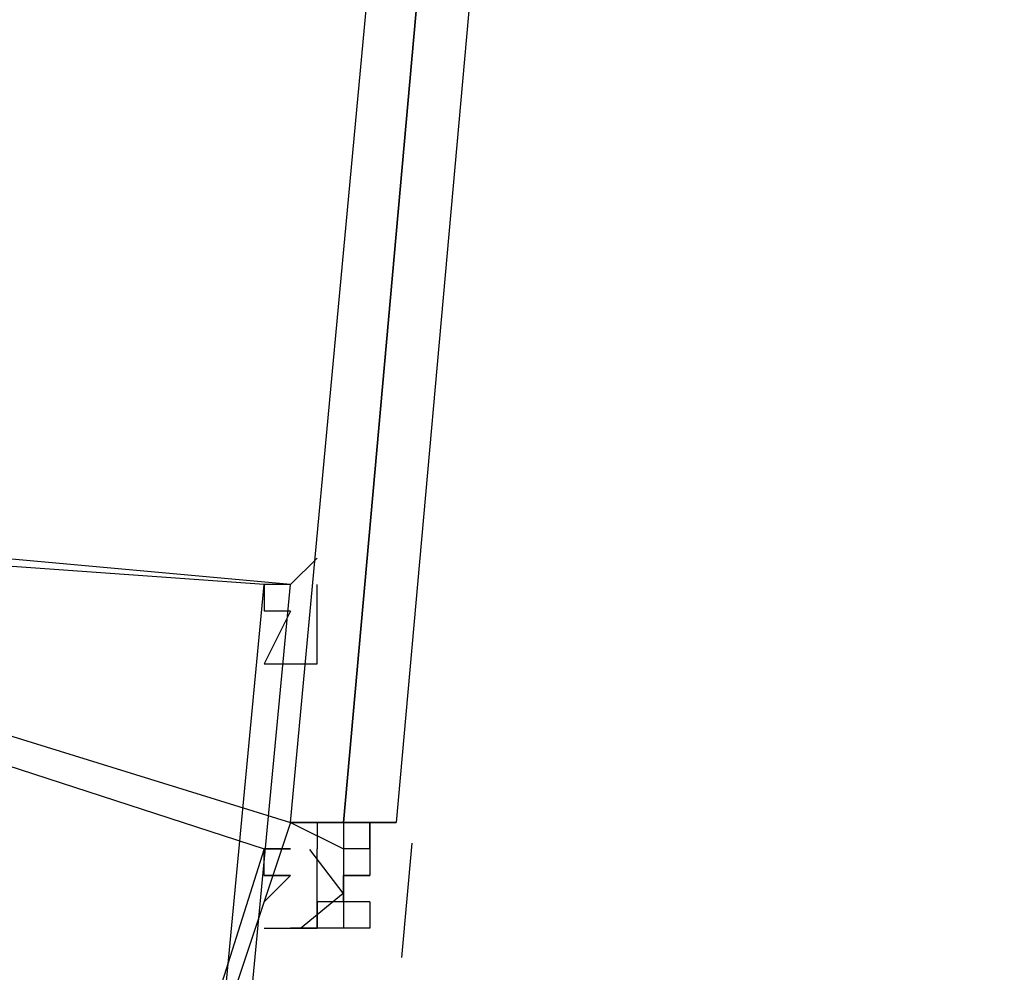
# Model space of a CAD drawing. Header units: feet. Extents: x -79 to 198, y -22 to 181.
# Tile 424 of 656: x 123.45 to 123.947, y 42.662 to 43.143. Entities that reach past the tile are written whole.
import ezdxf

# ---------------------------------------------------------------- set-up
doc = ezdxf.new("R2010")
doc.units = ezdxf.units.FT
doc.layers.add('A-LINEA', color=7, linetype='CONTINUOUS')

msp = doc.modelspace()

# ---------------------------------------------------------------- linework, layer by layer
at = {"layer": 'A-LINEA'}
for p, q in [((123.5867, 42.7378), (123.5867, 42.7378)), ((123.5867, 42.7378), (123.5867, 42.7378)), ((123.5867, 42.7378), (123.5867, 42.7378)), ((123.5867, 42.7378), (123.5867, 42.7378)), ((123.6, 42.7378), (123.6, 42.7378)), ((123.6, 42.7378), (123.6, 42.7244)), ((123.6, 42.7378), (123.6, 42.7378)), ((123.6, 42.7378), (123.6, 42.7378)), ((123.6, 42.7378), (123.6, 42.7378)), ((123.6, 42.7378), (123.6, 42.7378)), ((123.6, 42.7378), (123.6, 42.7378)), ((123.6, 42.7378), (123.6, 42.7378)), ((123.6, 42.7378), (123.6, 42.7378)), ((123.6, 42.7378), (123.6, 42.7378)), ((123.6, 42.7378), (123.6, 42.7378)), ((123.6, 42.7378), (123.6, 42.7378)), ((123.6, 42.7378), (123.6, 42.7378)), ((123.6, 42.7378), (123.6, 42.7378)), ((123.6133, 42.7378), (123.6, 42.7378)), ((123.6, 42.7378), (123.6, 42.7378)), ((123.6, 42.7378), (123.6, 42.7378)), ((123.6, 42.7378), (123.6, 42.7244)), ((123.6, 42.7378), (123.6, 42.7378)), ((123.6, 42.7378), (123.6, 42.7378)), ((123.6, 42.7378), (123.6, 42.7378)), ((123.6, 42.7378), (123.6, 42.7378)), ((123.6, 42.7378), (123.6, 42.7378)), ((123.6, 42.7378), (123.6, 42.7378)), ((123.6, 42.7378), (123.6, 42.7378)), ((123.6, 42.7378), (123.6, 42.7378)), ((123.6, 42.7378), (123.6, 42.7378)), ((123.6, 42.7378), (123.6, 42.7378)), ((123.6, 42.7378), (123.6, 42.7378)), ((123.6, 42.7378), (123.6, 42.7378)), ((123.6133, 42.7378), (123.6, 42.7378)), ((123.6, 42.7378), (123.6, 42.7378)), ((123.6133, 42.7378), (123.6133, 42.7378)), ((123.6133, 42.7378), (123.6133, 42.7244)), ((123.6133, 42.7378), (123.6133, 42.7378)), ((123.6133, 42.7378), (123.6133, 42.7378)), ((123.6133, 42.7378), (123.6133, 42.7378)), ((123.6133, 42.7378), (123.6133, 42.7378)), ((123.6133, 42.7378), (123.6133, 42.7378)), ((123.6133, 42.7378), (123.6133, 42.7378)), ((123.6133, 42.7378), (123.6133, 42.7378)), ((123.6133, 42.7378), (123.6133, 42.7378)), ((123.6133, 42.7378), (123.6133, 42.7378)), ((123.6133, 42.7378), (123.6133, 42.7378)), ((123.6133, 42.7378), (123.6133, 42.7378)), ((123.6133, 42.7378), (123.6133, 42.7378)), ((123.6133, 42.7378), (123.6133, 42.7378)), ((123.6133, 42.7378), (123.6133, 42.7378)), ((123.6133, 42.7378), (123.6133, 42.7378)), ((123.6133, 42.7378), (123.6133, 42.7378)), ((123.6133, 42.7378), (123.6133, 42.7378)), ((123.6133, 42.7378), (123.6133, 42.7378)), ((123.6133, 42.7378), (123.6133, 42.7244)), ((123.6133, 42.7378), (123.6133, 42.7378)), ((123.6133, 42.7378), (123.6133, 42.7378)), ((123.6133, 42.7378), (123.6133, 42.7378)), ((123.6133, 42.7378), (123.6133, 42.7378)), ((123.6133, 42.7378), (123.6133, 42.7378)), ((123.6133, 42.7378), (123.6133, 42.7378)), ((123.6133, 42.7378), (123.6133, 42.7378)), ((123.6133, 42.7378), (123.6133, 42.7378)), ((123.6133, 42.7378), (123.6133, 42.7378)), ((123.6133, 42.7378), (123.6133, 42.7378)), ((123.6133, 42.7378), (123.6133, 42.7378)), ((123.6133, 42.7378), (123.6133, 42.7378)), ((123.6133, 42.7378), (123.6133, 42.7378)), ((123.6133, 42.7378), (123.6133, 42.7378)), ((123.6133, 42.7378), (123.6133, 42.7378)), ((123.6133, 42.7378), (123.6133, 42.7378)), ((123.6133, 42.7378), (123.6133, 42.7378)), ((123.6267, 42.7378), (123.6267, 42.7378)), ((123.6267, 42.7378), (123.6267, 42.7378)), ((123.6267, 42.7378), (123.6267, 42.7378)), ((123.6267, 42.7378), (123.6267, 42.7378)), ((123.6267, 42.7244), (123.6267, 42.7378)), ((123.6267, 42.7378), (123.6267, 42.7378)), ((123.64, 42.7378), (123.6267, 42.7378)), ((123.6267, 42.7378), (123.6267, 42.7244)), ((123.6267, 42.7378), (123.6267, 42.7378)), ((123.6267, 42.7378), (123.6267, 42.7378)), ((123.6267, 42.7378), (123.6267, 42.7378)), ((123.6267, 42.7378), (123.6267, 42.7378)), ((123.6267, 42.7378), (123.6267, 42.7244)), ((123.6267, 42.7378), (123.6267, 42.7378)), ((123.6267, 42.7244), (123.6267, 42.7378)), ((123.6267, 42.7244), (123.6267, 42.7378)), ((123.6267, 42.7378), (123.6267, 42.7378)), ((123.6267, 42.7378), (123.6267, 42.7378)), ((123.6267, 42.7378), (123.6267, 42.7378)), ((123.6267, 42.7378), (123.6267, 42.7378)), ((123.6267, 42.7244), (123.6267, 42.7378)), ((123.6267, 42.7378), (123.6267, 42.7378)), ((123.64, 42.7378), (123.6267, 42.7378)), ((123.6267, 42.7378), (123.6267, 42.7244)), ((123.6267, 42.7378), (123.6267, 42.7378)), ((123.6267, 42.7378), (123.6267, 42.7378)), ((123.6267, 42.7378), (123.6267, 42.7378)), ((123.6267, 42.7378), (123.6267, 42.7378)), ((123.6267, 42.7378), (123.6267, 42.7244)), ((123.6267, 42.7378), (123.6267, 42.7378)), ((123.6267, 42.7244), (123.6267, 42.7378)), ((123.6267, 42.7244), (123.6267, 42.7378)), ((123.64, 42.7378), (123.64, 42.7378)), ((123.64, 42.7378), (123.64, 42.7378)), ((123.6, 42.7111), (123.6, 42.7244)), ((123.6, 42.7244), (123.6, 42.7244)), ((123.6, 42.7111), (123.6, 42.7244)), ((123.6, 42.7244), (123.6, 42.7244)), ((123.6133, 42.7244), (123.6133, 42.7244)), ((123.6133, 42.7244), (123.6133, 42.7244)), ((123.6133, 42.7244), (123.6133, 42.7244)), ((123.6133, 42.7244), (123.6133, 42.7244)), ((123.6133, 42.7244), (123.6133, 42.7244)), ((123.6133, 42.7244), (123.6133, 42.7244)), ((123.6133, 42.7244), (123.6133, 42.7244)), ((123.6133, 42.7244), (123.6133, 42.7244)), ((123.6133, 42.7244), (123.6133, 42.7244)), ((123.6133, 42.7244), (123.6133, 42.7244)), ((123.6133, 42.7244), (123.6133, 42.7244)), ((123.6133, 42.7244), (123.6133, 42.7244)), ((123.6133, 42.7244), (123.6133, 42.7244)), ((123.6133, 42.7244), (123.6133, 42.7244)), ((123.6133, 42.7244), (123.6133, 42.7244)), ((123.6133, 42.7244), (123.6133, 42.7244)), ((123.6133, 42.7244), (123.6133, 42.7244)), ((123.6133, 42.7244), (123.6133, 42.7244)), ((123.6133, 42.7244), (123.6133, 42.7244)), ((123.6133, 42.7244), (123.6133, 42.7244)), ((123.6133, 42.7244), (123.6133, 42.7244)), ((123.6133, 42.7244), (123.6133, 42.7244)), ((123.6133, 42.7244), (123.6133, 42.7244)), ((123.6133, 42.7244), (123.6133, 42.7244)), ((123.6133, 42.7244), (123.6133, 42.7244)), ((123.6133, 42.7244), (123.6133, 42.7244)), ((123.6133, 42.7244), (123.6133, 42.7244)), ((123.6133, 42.7244), (123.6133, 42.7244)), ((123.6133, 42.7244), (123.6133, 42.7244)), ((123.6133, 42.7244), (123.6133, 42.7244)), ((123.6267, 42.7244), (123.6133, 42.7244)), ((123.6133, 42.7244), (123.6133, 42.7111)), ((123.6133, 42.7244), (123.6133, 42.7244)), ((123.6133, 42.7244), (123.6133, 42.7244)), ((123.6133, 42.7244), (123.6133, 42.7244)), ((123.6133, 42.7244), (123.6133, 42.7244)), ((123.6133, 42.7244), (123.6133, 42.7244)), ((123.6133, 42.7244), (123.6133, 42.7244)), ((123.6133, 42.7244), (123.6133, 42.7244)), ((123.6133, 42.7244), (123.6133, 42.7244)), ((123.6133, 42.7244), (123.6133, 42.7244)), ((123.6133, 42.7244), (123.6133, 42.7244)), ((123.6133, 42.7244), (123.6133, 42.7244)), ((123.6133, 42.7244), (123.6133, 42.7244)), ((123.6133, 42.7244), (123.6133, 42.7244)), ((123.6133, 42.7244), (123.6133, 42.7244)), ((123.6133, 42.7244), (123.6133, 42.7244)), ((123.6133, 42.7244), (123.6133, 42.7244)), ((123.6133, 42.7244), (123.6133, 42.7244)), ((123.6133, 42.7244), (123.6133, 42.7244)), ((123.6133, 42.7244), (123.6133, 42.7244)), ((123.6133, 42.7244), (123.6133, 42.7244)), ((123.6133, 42.7244), (123.6133, 42.7244)), ((123.6133, 42.7244), (123.6133, 42.7244)), ((123.6133, 42.7244), (123.6133, 42.7244)), ((123.6133, 42.7244), (123.6133, 42.7244)), ((123.6133, 42.7244), (123.6133, 42.7244)), ((123.6133, 42.7244), (123.6133, 42.7244)), ((123.6133, 42.7244), (123.6133, 42.7244)), ((123.6133, 42.7244), (123.6133, 42.7244)), ((123.6133, 42.7244), (123.6133, 42.7244)), ((123.6133, 42.7244), (123.6133, 42.7244)), ((123.6267, 42.7244), (123.6133, 42.7244)), ((123.6133, 42.7244), (123.6133, 42.7111)), ((123.6267, 42.7244), (123.6267, 42.7111)), ((123.6267, 42.7244), (123.6267, 42.7244)), ((123.6267, 42.7244), (123.6267, 42.7244)), ((123.6267, 42.7244), (123.6267, 42.7244)), ((123.6267, 42.7244), (123.6267, 42.7244)), ((123.6267, 42.7244), (123.6267, 42.7244)), ((123.6267, 42.7244), (123.6267, 42.7244)), ((123.6267, 42.7244), (123.6267, 42.7244)), ((123.6267, 42.7244), (123.6267, 42.7244)), ((123.6267, 42.7244), (123.6267, 42.7244)), ((123.6267, 42.7244), (123.6267, 42.7244)), ((123.6267, 42.7244), (123.6267, 42.7244)), ((123.6267, 42.7244), (123.6267, 42.7244)), ((123.6267, 42.7244), (123.6267, 42.7244)), ((123.6267, 42.7244), (123.6267, 42.7244)), ((123.6267, 42.7244), (123.6267, 42.7244)), ((123.6267, 42.7244), (123.6267, 42.7244)), ((123.6267, 42.7244), (123.6267, 42.7244)), ((123.6267, 42.7244), (123.6267, 42.7244)), ((123.6267, 42.7244), (123.6267, 42.7244)), ((123.6267, 42.7244), (123.6267, 42.7244)), ((123.6267, 42.7244), (123.6267, 42.7244)), ((123.6267, 42.7244), (123.6267, 42.7111)), ((123.6267, 42.7244), (123.6267, 42.7244)), ((123.6267, 42.7244), (123.6267, 42.7244)), ((123.6267, 42.7244), (123.6267, 42.7244)), ((123.6267, 42.7244), (123.6267, 42.7244)), ((123.6267, 42.7244), (123.6267, 42.7244)), ((123.6267, 42.7244), (123.6267, 42.7244)), ((123.6267, 42.7244), (123.6267, 42.7244)), ((123.6267, 42.7244), (123.6267, 42.7244)), ((123.6267, 42.7244), (123.6267, 42.7244)), ((123.6267, 42.7244), (123.6267, 42.7244)), ((123.6267, 42.7244), (123.6267, 42.7244)), ((123.6267, 42.7244), (123.6267, 42.7244)), ((123.6267, 42.7244), (123.6267, 42.7244)), ((123.6267, 42.7244), (123.6267, 42.7244)), ((123.6267, 42.7244), (123.6267, 42.7244)), ((123.6267, 42.7244), (123.6267, 42.7244)), ((123.6267, 42.7244), (123.6267, 42.7244)), ((123.6267, 42.7244), (123.6267, 42.7244)), ((123.6267, 42.7244), (123.6267, 42.7244)), ((123.6267, 42.7244), (123.6267, 42.7244)), ((123.6267, 42.7244), (123.6267, 42.7244)), ((123.6479, 42.7273), (123.6427, 42.6696)), ((123.6479, 42.7273), (123.6427, 42.6696)), ((123.6, 42.6978), (123.6, 42.7111)), ((123.6, 42.6978), (123.6, 42.7111)), ((123.6133, 42.7111), (123.6133, 42.7111)), ((123.6133, 42.7111), (123.6133, 42.7111)), ((123.6133, 42.7111), (123.6133, 42.7111)), ((123.6133, 42.7111), (123.6133, 42.7111)), ((123.6133, 42.7111), (123.6133, 42.7111)), ((123.6133, 42.7111), (123.6133, 42.7111)), ((123.6133, 42.7111), (123.6133, 42.7111)), ((123.6133, 42.7111), (123.6267, 42.7111)), ((123.6133, 42.7111), (123.6133, 42.7111)), ((123.6133, 42.7111), (123.6133, 42.6978)), ((123.6133, 42.7111), (123.6133, 42.6978)), ((123.6133, 42.7111), (123.6133, 42.7111)), ((123.6133, 42.7111), (123.6133, 42.7111)), ((123.6133, 42.7111), (123.6133, 42.7111)), ((123.6133, 42.7111), (123.6133, 42.7111)), ((123.6133, 42.7111), (123.6133, 42.7111)), ((123.6133, 42.7111), (123.6133, 42.7111)), ((123.6133, 42.7111), (123.6267, 42.7111)), ((123.6133, 42.7111), (123.6133, 42.7111)), ((123.6133, 42.7111), (123.6133, 42.7111)), ((123.6133, 42.7111), (123.6133, 42.7111)), ((123.6133, 42.7111), (123.6133, 42.7111)), ((123.6133, 42.7111), (123.6133, 42.7111)), ((123.6133, 42.7111), (123.6133, 42.7111)), ((123.6133, 42.7111), (123.6133, 42.7111)), ((123.6133, 42.7111), (123.6133, 42.7111)), ((123.6133, 42.7111), (123.6133, 42.7111)), ((123.6133, 42.7111), (123.6133, 42.7111)), ((123.6133, 42.7111), (123.6133, 42.7111)), ((123.6133, 42.7111), (123.6133, 42.7111)), ((123.6133, 42.7111), (123.6133, 42.7111)), ((123.6133, 42.7111), (123.6267, 42.7111)), ((123.6133, 42.7111), (123.6133, 42.7111)), ((123.6133, 42.7111), (123.6133, 42.6978)), ((123.6133, 42.7111), (123.6133, 42.6978)), ((123.6133, 42.7111), (123.6133, 42.7111)), ((123.6133, 42.7111), (123.6133, 42.7111)), ((123.6133, 42.7111), (123.6133, 42.7111)), ((123.6133, 42.7111), (123.6133, 42.7111)), ((123.6133, 42.7111), (123.6133, 42.7111)), ((123.6133, 42.7111), (123.6133, 42.7111)), ((123.6133, 42.7111), (123.6267, 42.7111)), ((123.6133, 42.7111), (123.6133, 42.7111)), ((123.6133, 42.7111), (123.6133, 42.7111)), ((123.6133, 42.7111), (123.6133, 42.7111)), ((123.6133, 42.7111), (123.6133, 42.7111)), ((123.6133, 42.7111), (123.6133, 42.7111)), ((123.6133, 42.7111), (123.6133, 42.7111)), ((123.6267, 42.7111), (123.6267, 42.7111)), ((123.6267, 42.7111), (123.6267, 42.7111)), ((123.6267, 42.7111), (123.6267, 42.7111)), ((123.6267, 42.7111), (123.6267, 42.7111)), ((123.6267, 42.7111), (123.6267, 42.7111)), ((123.6267, 42.7111), (123.6267, 42.7111)), ((123.6267, 42.7111), (123.6267, 42.7111)), ((123.6267, 42.7111), (123.6267, 42.7111)), ((123.6267, 42.7111), (123.6267, 42.7111)), ((123.6267, 42.7111), (123.6267, 42.7111)), ((123.6267, 42.7111), (123.6267, 42.7111)), ((123.6267, 42.7111), (123.6267, 42.7111)), ((123.6267, 42.7111), (123.6267, 42.7111)), ((123.6267, 42.7111), (123.6267, 42.7111)), ((123.6267, 42.7111), (123.6267, 42.7111)), ((123.6267, 42.7111), (123.6267, 42.7111)), ((123.6267, 42.7111), (123.6267, 42.7111)), ((123.6267, 42.7111), (123.6267, 42.7111)), ((123.6267, 42.7111), (123.6267, 42.7111)), ((123.6267, 42.7111), (123.6267, 42.7111)), ((123.6267, 42.7111), (123.6267, 42.7111)), ((123.6267, 42.7111), (123.6267, 42.7111)), ((123.6267, 42.7111), (123.6267, 42.7111)), ((123.6267, 42.7111), (123.6267, 42.7111)), ((123.6267, 42.7111), (123.6267, 42.7111)), ((123.6267, 42.7111), (123.6267, 42.7111)), ((123.6267, 42.7111), (123.6267, 42.7111)), ((123.6267, 42.7111), (123.6267, 42.7111)), ((123.6267, 42.7111), (123.6267, 42.7111)), ((123.6267, 42.7111), (123.6267, 42.7111)), ((123.6267, 42.7111), (123.6267, 42.7111)), ((123.6267, 42.7111), (123.6267, 42.7111)), ((123.6267, 42.7111), (123.6267, 42.7111)), ((123.6267, 42.7111), (123.6267, 42.7111)), ((123.6267, 42.7111), (123.6267, 42.7111)), ((123.6267, 42.7111), (123.6267, 42.7111)), ((123.6267, 42.7111), (123.6267, 42.7111)), ((123.6267, 42.7111), (123.6267, 42.7111)), ((123.6267, 42.7111), (123.6267, 42.7111)), ((123.6267, 42.7111), (123.6267, 42.7111)), ((123.6267, 42.7111), (123.6267, 42.7111)), ((123.6267, 42.7111), (123.6267, 42.7111)), ((123.6267, 42.7111), (123.6267, 42.7111)), ((123.6267, 42.7111), (123.6267, 42.7111)), ((123.6267, 42.7111), (123.6267, 42.7111)), ((123.6267, 42.7111), (123.6267, 42.7111)), ((123.6267, 42.7111), (123.6267, 42.7111)), ((123.6267, 42.7111), (123.6267, 42.7111)), ((123.6267, 42.7111), (123.6267, 42.7111)), ((123.6267, 42.7111), (123.6267, 42.7111)), ((123.6267, 42.7111), (123.6267, 42.7111)), ((123.6267, 42.7111), (123.6267, 42.7111)), ((123.6267, 42.7111), (123.6267, 42.7111)), ((123.6267, 42.7111), (123.6267, 42.7111)), ((123.6, 42.6978), (123.6, 42.6978)), ((123.6, 42.6978), (123.6, 42.6978)), ((123.6, 42.6978), (123.6, 42.6978)), ((123.6, 42.6978), (123.6, 42.6978)), ((123.6, 42.6978), (123.6, 42.6978)), ((123.6, 42.6978), (123.6, 42.6978)), ((123.6, 42.6978), (123.6, 42.6978)), ((123.6, 42.6978), (123.6, 42.6978)), ((123.6133, 42.6978), (123.6, 42.6978)), ((123.6, 42.6978), (123.6, 42.6978)), ((123.6133, 42.6978), (123.6, 42.6978)), ((123.6, 42.6978), (123.6, 42.6978)), ((123.6, 42.6978), (123.6, 42.6978)), ((123.6, 42.6978), (123.6, 42.6844)), ((123.6, 42.6978), (123.6, 42.6978)), ((123.6, 42.6978), (123.6, 42.6978)), ((123.6, 42.6978), (123.6, 42.6978)), ((123.6, 42.6978), (123.6, 42.6978)), ((123.6, 42.6978), (123.6, 42.6978)), ((123.6, 42.6978), (123.6, 42.6978)), ((123.6, 42.6978), (123.6, 42.6978)), ((123.6, 42.6978), (123.6, 42.6978)), ((123.6, 42.6978), (123.6, 42.6978)), ((123.6, 42.6978), (123.6, 42.6978)), ((123.6133, 42.6978), (123.6, 42.6978)), ((123.6, 42.6978), (123.6, 42.6978)), ((123.6133, 42.6978), (123.6, 42.6978)), ((123.6, 42.6978), (123.6, 42.6978)), ((123.6, 42.6978), (123.6, 42.6978)), ((123.6, 42.6978), (123.6, 42.6844)), ((123.6, 42.6978), (123.6, 42.6978)), ((123.6, 42.6978), (123.6, 42.6978)), ((123.6133, 42.6978), (123.6133, 42.6978)), ((123.6133, 42.6978), (123.6133, 42.6978)), ((123.6133, 42.6978), (123.6133, 42.6844)), ((123.6133, 42.6978), (123.6133, 42.6844)), ((123.6133, 42.6978), (123.6133, 42.6978)), ((123.6133, 42.6978), (123.6133, 42.6978)), ((123.6133, 42.6978), (123.6133, 42.6978)), ((123.6133, 42.6978), (123.6133, 42.6978)), ((123.6133, 42.6978), (123.6133, 42.6978)), ((123.6133, 42.6978), (123.6133, 42.6978)), ((123.6133, 42.6978), (123.6133, 42.6978)), ((123.6133, 42.6978), (123.6133, 42.6978)), ((123.6133, 42.6978), (123.6133, 42.6978)), ((123.6133, 42.6978), (123.6133, 42.6978)), ((123.6133, 42.6978), (123.6133, 42.6978)), ((123.6267, 42.6978), (123.6133, 42.6978)), ((123.6133, 42.6978), (123.6133, 42.6978)), ((123.6133, 42.6978), (123.6133, 42.6978)), ((123.6133, 42.6978), (123.6133, 42.6978)), ((123.6133, 42.6978), (123.6133, 42.6978)), ((123.6133, 42.6978), (123.6133, 42.6978)), ((123.6133, 42.6978), (123.6133, 42.6978)), ((123.6133, 42.6978), (123.6133, 42.6978)), ((123.6133, 42.6978), (123.6133, 42.6978)), ((123.6133, 42.6978), (123.6133, 42.6978)), ((123.6133, 42.6978), (123.6133, 42.6978)), ((123.6133, 42.6978), (123.6133, 42.6978)), ((123.6133, 42.6978), (123.6133, 42.6978)), ((123.6133, 42.6978), (123.6133, 42.6844)), ((123.6133, 42.6978), (123.6133, 42.6844)), ((123.6133, 42.6978), (123.6133, 42.6978)), ((123.6133, 42.6978), (123.6133, 42.6978)), ((123.6133, 42.6978), (123.6133, 42.6978)), ((123.6133, 42.6978), (123.6133, 42.6978)), ((123.6133, 42.6978), (123.6133, 42.6978)), ((123.6133, 42.6978), (123.6133, 42.6978)), ((123.6133, 42.6978), (123.6133, 42.6978)), ((123.6133, 42.6978), (123.6133, 42.6978)), ((123.6133, 42.6978), (123.6133, 42.6978)), ((123.6133, 42.6978), (123.6133, 42.6978)), ((123.6133, 42.6978), (123.6133, 42.6978)), ((123.6267, 42.6978), (123.6133, 42.6978)), ((123.6133, 42.6978), (123.6133, 42.6978)), ((123.6133, 42.6978), (123.6133, 42.6978)), ((123.6133, 42.6978), (123.6133, 42.6978)), ((123.6133, 42.6978), (123.6133, 42.6978)), ((123.6133, 42.6978), (123.6133, 42.6978)), ((123.6133, 42.6978), (123.6133, 42.6978)), ((123.6133, 42.6978), (123.6133, 42.6978)), ((123.6133, 42.6978), (123.6133, 42.6978)), ((123.6133, 42.6978), (123.6133, 42.6978)), ((123.6133, 42.6978), (123.6133, 42.6978)), ((123.6267, 42.6978), (123.6267, 42.6978)), ((123.6267, 42.6978), (123.6267, 42.6978)), ((123.6267, 42.6978), (123.6267, 42.6978)), ((123.6267, 42.6978), (123.6267, 42.6978)), ((123.6267, 42.6978), (123.6267, 42.6978)), ((123.6267, 42.6978), (123.6267, 42.6978)), ((123.6267, 42.6978), (123.6267, 42.6978)), ((123.6267, 42.6978), (123.6267, 42.6978)), ((123.6267, 42.6978), (123.6267, 42.6978)), ((123.6267, 42.6978), (123.6267, 42.6844)), ((123.6267, 42.6978), (123.6267, 42.6978)), ((123.6267, 42.6978), (123.6267, 42.6978)), ((123.6267, 42.6978), (123.6267, 42.6978)), ((123.6267, 42.6978), (123.6267, 42.6978)), ((123.6267, 42.6978), (123.6267, 42.6978)), ((123.6267, 42.6978), (123.6267, 42.6978)), ((123.6267, 42.6978), (123.6267, 42.6978)), ((123.6267, 42.6978), (123.6267, 42.6978)), ((123.6267, 42.6978), (123.6267, 42.6978)), ((123.6267, 42.6978), (123.6267, 42.6978)), ((123.6267, 42.6978), (123.6267, 42.6978)), ((123.6267, 42.6978), (123.6267, 42.6978)), ((123.6267, 42.6978), (123.6267, 42.6978)), ((123.6267, 42.6978), (123.6267, 42.6978)), ((123.6267, 42.6978), (123.6267, 42.6978)), ((123.6267, 42.6978), (123.6267, 42.6978)), ((123.6267, 42.6978), (123.6267, 42.6978)), ((123.6267, 42.6978), (123.6267, 42.6978)), ((123.6267, 42.6978), (123.6267, 42.6978)), ((123.6267, 42.6978), (123.6267, 42.6978)), ((123.6267, 42.6978), (123.6267, 42.6978)), ((123.6267, 42.6978), (123.6267, 42.6978)), ((123.6267, 42.6978), (123.6267, 42.6844)), ((123.6267, 42.6978), (123.6267, 42.6978)), ((123.6267, 42.6978), (123.6267, 42.6978)), ((123.6267, 42.6978), (123.6267, 42.6978)), ((123.6267, 42.6978), (123.6267, 42.6978)), ((123.6267, 42.6978), (123.6267, 42.6978)), ((123.6267, 42.6978), (123.6267, 42.6978)), ((123.6267, 42.6978), (123.6267, 42.6978)), ((123.6267, 42.6978), (123.6267, 42.6978)), ((123.6267, 42.6978), (123.6267, 42.6978)), ((123.6267, 42.6978), (123.6267, 42.6978)), ((123.6267, 42.6978), (123.6267, 42.6978)), ((123.6267, 42.6978), (123.6267, 42.6978)), ((123.6267, 42.6978), (123.6267, 42.6978)), ((123.5867, 42.6844), (123.5867, 42.6844)), ((123.5867, 42.6844), (123.5867, 42.6844)), ((123.5867, 42.6844), (123.5867, 42.6844)), ((123.5867, 42.6844), (123.5867, 42.6844)), ((123.5867, 42.6844), (123.5867, 42.6844)), ((123.5867, 42.6844), (123.5867, 42.6844)), ((123.5867, 42.6844), (123.5867, 42.6844)), ((123.5867, 42.6844), (123.5867, 42.6844)), ((123.6, 42.6844), (123.6, 42.6844)), ((123.6, 42.6844), (123.6, 42.6844)), ((123.6, 42.6844), (123.6, 42.6844)), ((123.6, 42.6844), (123.6, 42.6844)), ((123.6, 42.6844), (123.6, 42.6844)), ((123.6, 42.6844), (123.6, 42.6844)), ((123.6133, 42.6844), (123.6133, 42.6844)), ((123.6133, 42.6844), (123.6133, 42.6844)), ((123.6133, 42.6844), (123.6133, 42.6844)), ((123.6133, 42.6844), (123.6133, 42.6844)), ((123.6133, 42.6844), (123.6133, 42.6844)), ((123.6133, 42.6844), (123.6133, 42.6844)), ((123.6133, 42.6844), (123.6133, 42.6844)), ((123.6133, 42.6844), (123.6133, 42.6844)), ((123.6133, 42.6844), (123.6133, 42.6844)), ((123.6133, 42.6844), (123.6133, 42.6844)), ((123.6133, 42.6844), (123.6133, 42.6844)), ((123.6267, 42.6844), (123.6133, 42.6844)), ((123.6133, 42.6844), (123.6133, 42.6844)), ((123.6267, 42.6844), (123.6133, 42.6844)), ((123.6133, 42.6844), (123.6133, 42.6844)), ((123.6133, 42.6844), (123.6133, 42.6844)), ((123.6133, 42.6844), (123.6133, 42.6844)), ((123.6133, 42.6844), (123.6133, 42.6844)), ((123.6133, 42.6844), (123.6133, 42.6844)), ((123.6133, 42.6844), (123.6133, 42.6844)), ((123.6133, 42.6844), (123.6133, 42.6844)), ((123.6133, 42.6844), (123.6133, 42.6844)), ((123.6133, 42.6844), (123.6133, 42.6844)), ((123.6133, 42.6844), (123.6133, 42.6844)), ((123.6133, 42.6844), (123.6133, 42.6844)), ((123.6267, 42.6844), (123.6133, 42.6844)), ((123.6133, 42.6844), (123.6133, 42.6844)), ((123.6267, 42.6844), (123.6133, 42.6844)), ((123.6267, 42.6844), (123.6267, 42.6844)), ((123.6267, 42.6844), (123.6267, 42.6844)), ((123.6267, 42.6844), (123.6267, 42.6844)), ((123.6267, 42.6844), (123.6267, 42.6844)), ((123.6267, 42.6844), (123.6267, 42.6844)), ((123.6267, 42.6844), (123.6267, 42.6844)), ((123.6267, 42.6844), (123.6267, 42.6844)), ((123.6267, 42.6844), (123.6267, 42.6844)), ((123.6267, 42.6844), (123.6267, 42.6844)), ((123.6267, 42.6844), (123.6267, 42.6844)), ((123.6267, 42.6844), (123.6267, 42.6844)), ((123.6267, 42.6844), (123.6267, 42.6844)), ((123.6267, 42.6844), (123.6267, 42.6844)), ((123.6267, 42.6844), (123.6267, 42.6844)), ((123.6267, 42.6844), (123.6267, 42.6844)), ((123.6267, 42.6844), (123.6267, 42.6844)), ((123.6267, 42.6844), (123.6267, 42.6844)), ((123.6267, 42.6844), (123.6267, 42.6844)), ((123.6267, 42.6844), (123.6267, 42.6844)), ((123.6267, 42.6844), (123.6267, 42.6844)), ((123.6267, 42.6844), (123.6267, 42.6844)), ((123.6267, 42.6844), (123.6267, 42.6844)), ((123.6267, 42.6844), (123.6267, 42.6844)), ((123.6267, 42.6844), (123.6267, 42.6844)), ((123.6267, 42.6844), (123.6267, 42.6844)), ((123.6267, 42.6844), (123.6267, 42.6844)), ((123.6267, 42.6844), (123.6267, 42.6844)), ((123.6267, 42.6844), (123.6267, 42.6844)), ((123.6267, 42.6844), (123.6267, 42.6844)), ((123.6267, 42.6844), (123.6267, 42.6844))]:
    msp.add_line(p, q, dxfattribs=at)
for points in [[(123.92, 46.1778), (123.92, 46.1644), (123.6133, 42.7378), (123.6, 42.7378), (123.5867, 42.7378), (123.9067, 46.1778), (123.92, 46.1778)], [(123.92, 46.1778), (123.92, 46.1644), (123.6133, 42.7378), (123.6, 42.7378), (123.5867, 42.7378), (123.9067, 46.1778), (123.92, 46.1778)], [(123.9467, 46.1644), (123.64, 42.7378), (123.6133, 42.7378), (123.92, 46.1644), (123.9333, 46.1778), (123.9467, 46.1778), (123.9467, 46.1644)], [(123.9467, 46.1644), (123.64, 42.7378), (123.6133, 42.7378), (123.92, 46.1644), (123.9333, 46.1778), (123.9467, 46.1778), (123.9467, 46.1644)], [(122.9467, 42.6311), (123.0267, 42.9111), (123.5867, 42.7378), (123.4933, 42.4578), (122.9467, 42.6311)], [(122.9467, 42.6311), (123.0267, 42.9111), (123.5867, 42.7378), (123.4933, 42.4578), (122.9467, 42.6311)], [(123, 42.9111), (122.9733, 42.6178), (123.56, 42.5778), (123.5867, 42.8578), (123, 42.9111)], [(123, 42.9111), (122.9733, 42.6178), (123.56, 42.5778), (123.5867, 42.8578), (123, 42.9111)], [(122.96, 42.6311), (123.04, 42.8978), (123.5733, 42.7244), (123.4933, 42.4711), (122.96, 42.6311)], [(122.96, 42.6311), (123.04, 42.8978), (123.5733, 42.7244), (123.4933, 42.4711), (122.96, 42.6311)], [(123.0133, 42.8978), (122.9867, 42.6311), (123.5467, 42.5778), (123.5733, 42.8578), (123.0133, 42.8978)], [(123.0133, 42.8978), (122.9867, 42.6311), (123.5467, 42.5778), (123.5733, 42.8578), (123.0133, 42.8978)], [(123.6, 42.8711), (123.5867, 42.8578), (123.5867, 42.8578), (123.5867, 42.8578), (123.5867, 42.8578), (123.5733, 42.8578), (123.5733, 42.8578), (123.5733, 42.8578), (123.5733, 42.8444), (123.5733, 42.8444), (123.5733, 42.8444), (123.5733, 42.8444), (123.5733, 42.8444), (123.5733, 42.8444), (123.5733, 42.8444)], [(123.6, 42.8711), (123.5867, 42.8578), (123.5867, 42.8578), (123.5867, 42.8578), (123.5867, 42.8578), (123.5733, 42.8578), (123.5733, 42.8578), (123.5733, 42.8578), (123.5733, 42.8444), (123.5733, 42.8444), (123.5733, 42.8444), (123.5733, 42.8444), (123.5733, 42.8444), (123.5733, 42.8444), (123.5733, 42.8444)], [(123.6, 42.8311), (123.6, 42.8444), (123.6, 42.8444), (123.6, 42.8578), (123.6, 42.8578), (123.6, 42.8578)], [(123.6, 42.8311), (123.6, 42.8444), (123.6, 42.8444), (123.6, 42.8578), (123.6, 42.8578), (123.6, 42.8578)], [(123.5867, 42.8444), (123.5733, 42.8178), (123.5733, 42.8178), (123.6, 42.8178), (123.6, 42.8178), (123.6, 42.8311), (123.6, 42.8311)], [(123.5867, 42.8444), (123.5733, 42.8444), (123.5733, 42.8444), (123.5733, 42.8444), (123.5733, 42.8444)], [(123.5867, 42.8444), (123.5733, 42.8178), (123.5733, 42.8178), (123.6, 42.8178), (123.6, 42.8178), (123.6, 42.8311), (123.6, 42.8311)], [(123.5867, 42.8444), (123.5733, 42.8444), (123.5733, 42.8444), (123.5733, 42.8444), (123.5733, 42.8444)], [(123.5867, 42.7378), (123.6133, 42.7244), (123.6133, 42.7244), (123.6133, 42.7244)], [(123.5867, 42.7378), (123.6, 42.7378), (123.6133, 42.7378), (123.64, 42.7378)], [(123.5867, 42.7378), (123.6133, 42.7244), (123.6133, 42.7244), (123.6133, 42.7244)], [(123.5867, 42.7378), (123.6, 42.7378), (123.6133, 42.7378), (123.64, 42.7378)], [(123.6, 42.7378), (123.6, 42.7378), (123.6133, 42.7378), (123.6133, 42.7378)], [(123.6, 42.7378), (123.6, 42.7378), (123.6133, 42.7378), (123.6133, 42.7378)], [(123.5733, 42.6978), (123.5733, 42.6978), (123.5867, 42.7111), (123.5867, 42.7111), (123.5733, 42.7111), (123.5733, 42.7111), (123.5733, 42.7111), (123.5733, 42.7244), (123.5733, 42.7244), (123.5733, 42.7244), (123.5867, 42.7244), (123.5867, 42.7244), (123.5867, 42.7244), (123.5867, 42.7244), (123.5867, 42.7244), (123.5867, 42.7244)], [(123.5867, 42.7244), (123.5733, 42.7244), (123.5733, 42.7244)], [(123.5733, 42.6978), (123.5733, 42.6978), (123.5867, 42.7111), (123.5867, 42.7111), (123.5733, 42.7111), (123.5733, 42.7111), (123.5733, 42.7111), (123.5733, 42.7244), (123.5733, 42.7244), (123.5733, 42.7244), (123.5867, 42.7244), (123.5867, 42.7244), (123.5867, 42.7244), (123.5867, 42.7244), (123.5867, 42.7244), (123.5867, 42.7244)], [(123.5867, 42.7244), (123.5733, 42.7244), (123.5733, 42.7244)], [(123.5916, 42.6845), (123.6132, 42.7021), (123.5963, 42.7242)], [(123.5916, 42.6845), (123.6132, 42.7021), (123.5963, 42.7242)], [(123.5733, 42.7111), (123.5867, 42.7111), (123.5867, 42.7111)], [(123.5733, 42.7111), (123.5867, 42.7111), (123.5867, 42.7111)], [(123.6133, 42.6978), (123.6133, 42.6978), (123.6133, 42.7111)], [(123.6267, 42.7111), (123.6267, 42.7111), (123.6133, 42.7111), (123.6133, 42.7111)], [(123.6133, 42.7111), (123.6267, 42.7111), (123.6133, 42.7111)], [(123.6133, 42.7111), (123.6267, 42.7111), (123.6133, 42.7111)], [(123.6133, 42.6978), (123.6133, 42.6978), (123.6133, 42.7111)], [(123.6267, 42.7111), (123.6267, 42.7111), (123.6133, 42.7111), (123.6133, 42.7111)], [(123.6133, 42.7111), (123.6267, 42.7111), (123.6133, 42.7111)], [(123.6133, 42.7111), (123.6267, 42.7111), (123.6133, 42.7111)], [(123.5733, 42.6844), (123.6, 42.6844), (123.6, 42.6844), (123.6, 42.6978), (123.6, 42.6978)], [(123.5733, 42.6844), (123.6, 42.6844), (123.6, 42.6844), (123.6, 42.6978), (123.6, 42.6978)], [(123.6133, 42.6978), (123.6, 42.6978), (123.6, 42.6844)], [(123.6133, 42.6978), (123.6, 42.6978), (123.6, 42.6844)], [(123.6267, 42.6978), (123.6267, 42.6978), (123.6133, 42.6978)], [(123.6267, 42.6978), (123.6267, 42.6978), (123.6133, 42.6978)], [(123.6267, 42.6844), (123.6133, 42.6844), (123.6, 42.6844), (123.5867, 42.6844)], [(123.6267, 42.6844), (123.6133, 42.6844), (123.6, 42.6844), (123.5867, 42.6844)]]:
    msp.add_lwpolyline(points, dxfattribs=at)

doc.saveas('drawing.dxf')
